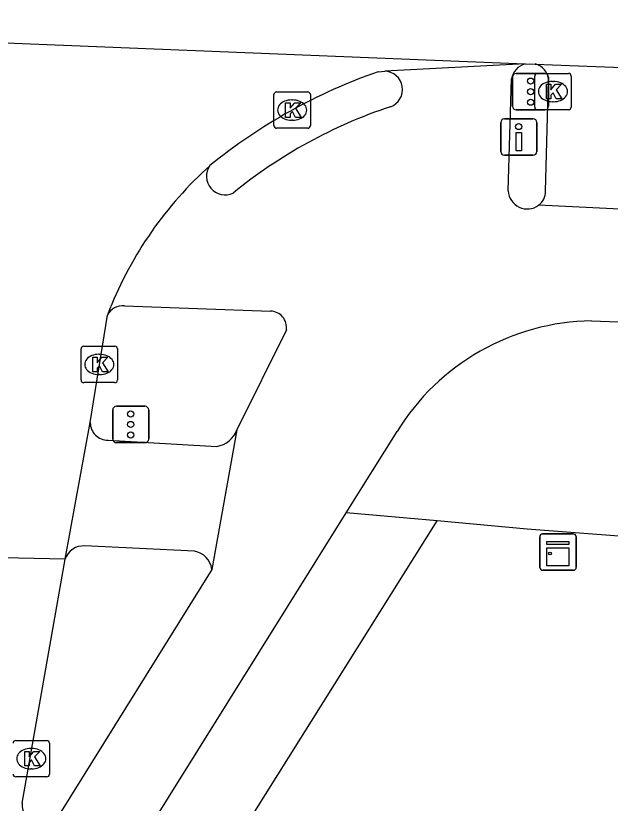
# Model space of a CAD drawing. Extents: x 161355 to 162026, y 386504 to 387459.
# Drawn here: x 161762.36 to 161778.69, y 387422.11 to 387443.77 of the extents above; entities that cross this region are included whole.
import ezdxf

# ---------------------------------------------------------------- set-up
doc = ezdxf.new("R2010")
doc.units = 0
for name, color, linetype in [('IMGEO_Drukknoppaal', 7, 'Continuous'), ('IMGEO_Fietspad_open', 7, 'Continuous'), ('IMGEO_Kast', 7, 'Continuous'), ('IMGEO_Kolk', 7, 'Continuous'), ('IMGEO_Rijbaan_lokaal_gesloten', 7, 'Continuous'), ('IMGEO_Verkeersregelinstallatiepaal', 7, 'Continuous'), ('IMGEO_Voetpad_open', 7, 'Continuous')]:
    doc.layers.add(name, color=color, linetype=linetype)

msp = doc.modelspace()

# ---------------------------------------------------------------- linework, layer by layer
at = {"layer": 'IMGEO_Drukknoppaal'}
for p, q in [((161775.683, 387440.033), (161775.683, 387440.833)), ((161775.683, 387440.833), (161775.683, 387440.033)), ((161775.783, 387440.933), (161776.573, 387440.933)), ((161776.573, 387440.933), (161775.783, 387440.933)), ((161776.673, 387440.833), (161776.673, 387440.033)), ((161776.673, 387440.033), (161776.673, 387440.833)), ((161776.573, 387439.933), (161775.783, 387439.933)), ((161775.783, 387439.933), (161776.573, 387439.933))]:
    msp.add_line(p, q, dxfattribs=at)
msp.add_lwpolyline([(161776.253, 387440.558), (161776.253, 387440.058), (161776.103, 387440.058), (161776.103, 387440.558), (161776.253, 387440.558)], dxfattribs=at)
msp.add_circle((161776.178, 387440.723), 0.085, dxfattribs=at)
for centre, start, end in [((161775.783, 387440.833), 90, 180), ((161775.783, 387440.833), 90, 180), ((161776.573, 387440.833), 0, 90), ((161776.573, 387440.833), 360, 90), ((161775.783, 387440.033), 180, 270), ((161775.783, 387440.033), 180, 270), ((161776.573, 387440.033), 270, 0), ((161776.573, 387440.033), 270, 0)]:
    msp.add_arc(centre, 0.1, start, end, dxfattribs=at)
at = {"layer": 'IMGEO_Fietspad_open'}
for points in [[(161775.889, 387438.951), (161775.976, 387442.031)], [(161780.263, 387438.388), (161776.724, 387438.559)], [(161765.343, 387435.788), (161769.356, 387435.647)], [(161778.18, 387435.379), (161779.649, 387435.327)], [(161769.794, 387435.13), (161768.436, 387432.379)], [(161768.436, 387432.379), (161767.746, 387428.545)], [(161771.441, 387430.1), (161772.835, 387432.334)], [(161765.526, 387420.616), (161765.752, 387420.98), (161771.441, 387430.1)], [(161767.746, 387428.545), (161763.556, 387421.812)]]:
    msp.add_lwpolyline(points, dxfattribs=at)
for centre, radius, start, end in [((161776.512, 387441.928), 0.546, 107.1845, 169.1591), ((161772.484, 387441.742), 0.502, 289.5238, 88.6568), ((161776.967, 387428.302), 13.666, 108.4052, 129.2031), ((161768.11, 387439.354), 0.511, 144.9824, 295.4154), ((161776.413, 387438.981), 0.524, 183.2583, 306.4453), ((161765.294, 387435.322), 0.469, 84.0316, 152.4078), ((161769.348, 387435.197), 0.45, 351.4984, 89.0438), ((161778.278, 387428.993), 6.387, 90.8821, 148.4575)]:
    msp.add_arc(centre, radius, start, end, dxfattribs=at)
at = {"layer": 'IMGEO_Kast'}
for p, q in [((161776.758, 387428.594), (161776.758, 387429.435)), ((161776.758, 387429.435), (161776.758, 387428.594)), ((161776.833, 387429.519), (161777.674, 387429.519)), ((161777.674, 387429.519), (161776.833, 387429.519)), ((161777.758, 387429.444), (161777.758, 387428.603)), ((161777.758, 387428.603), (161777.758, 387429.444)), ((161777.683, 387428.519), (161776.842, 387428.519)), ((161776.842, 387428.519), (161777.683, 387428.519))]:
    msp.add_line(p, q, dxfattribs=at)
for points in [[(161776.953, 387429.309), (161777.553, 387429.309), (161777.553, 387429.224), (161776.953, 387429.224), (161776.953, 387429.309)], [(161776.953, 387429.134), (161777.553, 387429.134), (161777.553, 387428.645), (161776.953, 387428.645), (161776.953, 387429.134)]]:
    msp.add_lwpolyline(points, dxfattribs=at)
msp.add_circle((161777.037, 387428.983), 0.0377, dxfattribs=at)
for centre, start, end in [((161776.836, 387429.441), 92.4484, 184.2845), ((161776.836, 387429.441), 92.4484, 184.2845), ((161777.68, 387429.441), 2.4484, 94.2845), ((161777.68, 387429.441), 2.4484, 94.2845), ((161776.836, 387428.597), 182.4484, 274.2845), ((161776.836, 387428.597), 182.4484, 274.2845), ((161777.68, 387428.597), 272.4484, 4.2845), ((161777.68, 387428.597), 272.4484, 4.2845)]:
    msp.add_arc(centre, 0.0779, start, end, dxfattribs=at)
at = {"layer": 'IMGEO_Kolk'}
for p, q in [((161776.692, 387442.185), (161777.544, 387442.185)), ((161776.617, 387441.259), (161776.617, 387442.111)), ((161777.105, 387441.965), (161777.13, 387441.965)), ((161777.618, 387442.111), (161777.618, 387441.259)), ((161769.452, 387440.749), (161769.452, 387441.601)), ((161769.527, 387441.675), (161770.379, 387441.675)), ((161770.453, 387441.601), (161770.453, 387440.749)), ((161769.94, 387441.455), (161769.965, 387441.455)), ((161777.128, 387441.405), (161777.103, 387441.405)), ((161777.544, 387441.185), (161776.692, 387441.185)), ((161769.963, 387440.895), (161769.938, 387440.895)), ((161770.379, 387440.675), (161769.527, 387440.675)), ((161764.153, 387433.753), (161764.153, 387434.605)), ((161764.228, 387434.679), (161765.08, 387434.679)), ((161765.154, 387434.605), (161765.154, 387433.753)), ((161764.641, 387434.459), (161764.666, 387434.459)), ((161764.664, 387433.899), (161764.639, 387433.899)), ((161765.08, 387433.679), (161764.228, 387433.679)), ((161762.359, 387423.838), (161763.211, 387423.838)), ((161763.285, 387423.764), (161763.285, 387422.912)), ((161762.772, 387423.618), (161762.797, 387423.618)), ((161762.795, 387423.058), (161762.77, 387423.058)), ((161763.211, 387422.838), (161762.359, 387422.838))]:
    msp.add_line(p, q, dxfattribs=at)
for points in [[(161776.692, 387442.185), (161777.544, 387442.185)], [(161776.617, 387441.259), (161776.617, 387442.111)], [(161777.618, 387442.111), (161777.618, 387441.259)], [(161776.938, 387441.885), (161777.061, 387441.885), (161777.061, 387441.734), (161777.191, 387441.885), (161777.355, 387441.885), (161777.209, 387441.734), (161777.362, 387441.485), (161777.21, 387441.485), (161777.125, 387441.649), (161777.061, 387441.582), (161777.061, 387441.485), (161776.938, 387441.485), (161776.938, 387441.885)], [(161769.452, 387440.749), (161769.452, 387441.601)], [(161769.527, 387441.675), (161770.379, 387441.675)], [(161770.453, 387441.601), (161770.453, 387440.749)], [(161769.773, 387441.375), (161769.896, 387441.375), (161769.896, 387441.224), (161770.026, 387441.375), (161770.19, 387441.375), (161770.044, 387441.224), (161770.197, 387440.975), (161770.045, 387440.975), (161769.96, 387441.139), (161769.896, 387441.072), (161769.896, 387440.975), (161769.773, 387440.975), (161769.773, 387441.375)], [(161777.544, 387441.185), (161776.692, 387441.185)], [(161770.379, 387440.675), (161769.527, 387440.675)], [(161764.153, 387433.753), (161764.153, 387434.605)], [(161764.228, 387434.679), (161765.08, 387434.679)], [(161765.154, 387434.605), (161765.154, 387433.753)], [(161764.474, 387434.379), (161764.597, 387434.379), (161764.597, 387434.228), (161764.727, 387434.379), (161764.891, 387434.379), (161764.745, 387434.228), (161764.898, 387433.979), (161764.746, 387433.979), (161764.661, 387434.143), (161764.597, 387434.076), (161764.597, 387433.979), (161764.474, 387433.979), (161764.474, 387434.379)], [(161765.08, 387433.679), (161764.228, 387433.679)], [(161762.359, 387423.838), (161763.211, 387423.838)], [(161763.285, 387423.764), (161763.285, 387422.912)], [(161762.605, 387423.538), (161762.728, 387423.538), (161762.728, 387423.387), (161762.858, 387423.538), (161763.022, 387423.538), (161762.876, 387423.387), (161763.029, 387423.138), (161762.877, 387423.138), (161762.792, 387423.302), (161762.728, 387423.235), (161762.728, 387423.138), (161762.605, 387423.138), (161762.605, 387423.538)], [(161763.211, 387422.838), (161762.359, 387422.838)]]:
    msp.add_lwpolyline(points, dxfattribs=at)
for centre, start, end in [((161776.694, 387442.109), 91.552, 178.448), ((161776.694, 387442.109), 91.552, 178.448), ((161777.542, 387442.109), 1.552, 88.448), ((161777.542, 387442.109), 1.552, 88.448), ((161769.529, 387441.599), 91.552, 178.448), ((161769.529, 387441.599), 91.552, 178.448), ((161770.377, 387441.599), 1.552, 88.448), ((161770.377, 387441.599), 1.552, 88.448), ((161776.694, 387441.261), 181.552, 268.448), ((161776.694, 387441.261), 181.552, 268.448), ((161777.542, 387441.261), 271.552, 358.448), ((161777.542, 387441.261), 271.552, 358.448), ((161769.529, 387440.751), 181.552, 268.448), ((161769.529, 387440.751), 181.552, 268.448), ((161770.377, 387440.751), 271.552, 358.448), ((161770.377, 387440.751), 271.552, 358.448), ((161764.23, 387434.603), 91.552, 178.448), ((161764.23, 387434.603), 91.552, 178.448), ((161765.078, 387434.603), 1.552, 88.448), ((161765.078, 387434.603), 1.552, 88.448), ((161764.23, 387433.755), 181.552, 268.448), ((161764.23, 387433.755), 181.552, 268.448), ((161765.078, 387433.755), 271.552, 358.448), ((161765.078, 387433.755), 271.552, 358.448), ((161762.361, 387423.762), 91.552, 178.448), ((161762.361, 387423.762), 91.552, 178.448), ((161763.209, 387423.762), 1.552, 88.448), ((161763.209, 387423.762), 1.552, 88.448), ((161762.361, 387422.914), 181.552, 268.448), ((161762.361, 387422.914), 181.552, 268.448), ((161763.209, 387422.914), 271.552, 358.448), ((161763.209, 387422.914), 271.552, 358.448)]:
    msp.add_arc(centre, 0.0765, start, end, dxfattribs=at)
for centre, major_axis, ratio, start_param, end_param in [((161777.104, 387441.685), (-0.387, 0.002), 0.722429, 4.712389, 7.853982), ((161777.129, 387441.685), (-0.39, 0.002), 0.717154, 1.570796, 4.712389), ((161769.939, 387441.175), (-0.387, 0.002), 0.722429, 4.712389, 7.853982), ((161769.964, 387441.175), (-0.39, 0.002), 0.717154, 1.570796, 4.712389), ((161764.64, 387434.179), (-0.387, 0.002), 0.722429, 4.712389, 7.853982), ((161764.665, 387434.179), (-0.39, 0.002), 0.717154, 1.570796, 4.712389), ((161762.771, 387423.338), (-0.387, 0.002), 0.722429, 4.712389, 7.853982), ((161762.796, 387423.338), (-0.39, 0.002), 0.717154, 1.570796, 4.712389)]:
    msp.add_ellipse(centre, major_axis=major_axis, ratio=ratio, start_param=start_param, end_param=end_param, dxfattribs=at)
at = {"layer": 'IMGEO_Rijbaan_lokaal_gesloten'}
for points in [[(161743.735, 387443.77), (161776.351, 387442.45)], [(161776.351, 387442.45), (161772.496, 387442.244)], [(161776.351, 387442.45), (161776.626, 387442.443)], [(161776.626, 387442.443), (161780.446, 387442.295)], [(161772.317, 387442.231), (161772.496, 387442.244)], [(161764.937, 387435.695), (161764.879, 387435.539)], [(161764.407, 387432.58), (161764.879, 387435.539)], [(161763.719, 387428.829), (161764.407, 387432.58)], [(161763.719, 387428.829), (161760.292, 387428.901)], [(161762.536, 387422.112), (161763.719, 387428.829)]]:
    msp.add_lwpolyline(points, dxfattribs=at)
for centre, radius, start, end in [((161777.342, 387427.802), 15.279, 109.2012, 129.1727), ((161774.83, 387431.736), 10.656, 132.0657, 158.1919), ((161763.077, 387422.068), 0.543, 175.3404, 331.8806)]:
    msp.add_arc(centre, radius, start, end, dxfattribs=at)
at = {"layer": 'IMGEO_Verkeersregelinstallatiepaal'}
for p, q in [((161776.109, 387442.182), (161776.899, 387442.182)), ((161776.899, 387442.182), (161776.109, 387442.182)), ((161776.009, 387441.282), (161776.009, 387442.082)), ((161776.009, 387442.082), (161776.009, 387441.282)), ((161776.999, 387442.082), (161776.999, 387441.282)), ((161776.999, 387441.282), (161776.999, 387442.082)), ((161776.899, 387441.182), (161776.109, 387441.182)), ((161776.109, 387441.182), (161776.899, 387441.182)), ((161765.022, 387432.129), (161765.022, 387432.929)), ((161765.022, 387432.929), (161765.022, 387432.129)), ((161765.122, 387433.029), (161765.912, 387433.029)), ((161765.912, 387433.029), (161765.122, 387433.029)), ((161766.012, 387432.929), (161766.012, 387432.129)), ((161766.012, 387432.129), (161766.012, 387432.929)), ((161765.912, 387432.029), (161765.122, 387432.029)), ((161765.122, 387432.029), (161765.912, 387432.029))]:
    msp.add_line(p, q, dxfattribs=at)
for centre in [(161776.504, 387441.972), (161776.504, 387441.682), (161776.504, 387441.392), (161765.517, 387432.819), (161765.517, 387432.529), (161765.517, 387432.239)]:
    msp.add_circle(centre, 0.085, dxfattribs=at)
for centre, start, end in [((161776.109, 387442.082), 90, 180), ((161776.109, 387442.082), 90, 180), ((161776.899, 387442.082), 0, 90), ((161776.899, 387442.082), 360, 90), ((161776.109, 387441.282), 180, 270), ((161776.109, 387441.282), 180, 270), ((161776.899, 387441.282), 270, 0), ((161776.899, 387441.282), 270, 0), ((161765.122, 387432.929), 90, 180), ((161765.122, 387432.929), 90, 180), ((161765.912, 387432.929), 0, 90), ((161765.912, 387432.929), 360, 90), ((161765.122, 387432.129), 180, 270), ((161765.122, 387432.129), 180, 270), ((161765.912, 387432.129), 270, 0), ((161765.912, 387432.129), 270, 0)]:
    msp.add_arc(centre, 0.1, start, end, dxfattribs=at)
at = {"layer": 'IMGEO_Voetpad_open'}
for points in [[(161776.917, 387438.943), (161777, 387441.994)], [(161764.894, 387432.099), (161767.886, 387431.926)], [(161773.937, 387429.876), (161771.441, 387430.1)], [(161767.534, 387419.659), (161768.297, 387420.877), (161773.937, 387429.876)], [(161918.592, 387418.778), (161776.411, 387429.654), (161773.937, 387429.876)], [(161767.269, 387429.042), (161764.25, 387429.187)]]:
    msp.add_lwpolyline(points, dxfattribs=at)
for centre, radius, start, end in [((161776.515, 387441.97), 0.486, 2.8403, 76.7457), ((161776.457, 387438.934), 0.46, 305.4957, 1.1357), ((161764.883, 387432.575), 0.476, 179.4436, 271.2667), ((161767.755, 387432.645), 0.731, 280.3028, 338.6494), ((161764.215, 387428.667), 0.522, 86.1231, 161.8526), ((161767.175, 387428.475), 0.575, 7.0258, 80.6215)]:
    msp.add_arc(centre, radius, start, end, dxfattribs=at)

doc.saveas('drawing.dxf')
